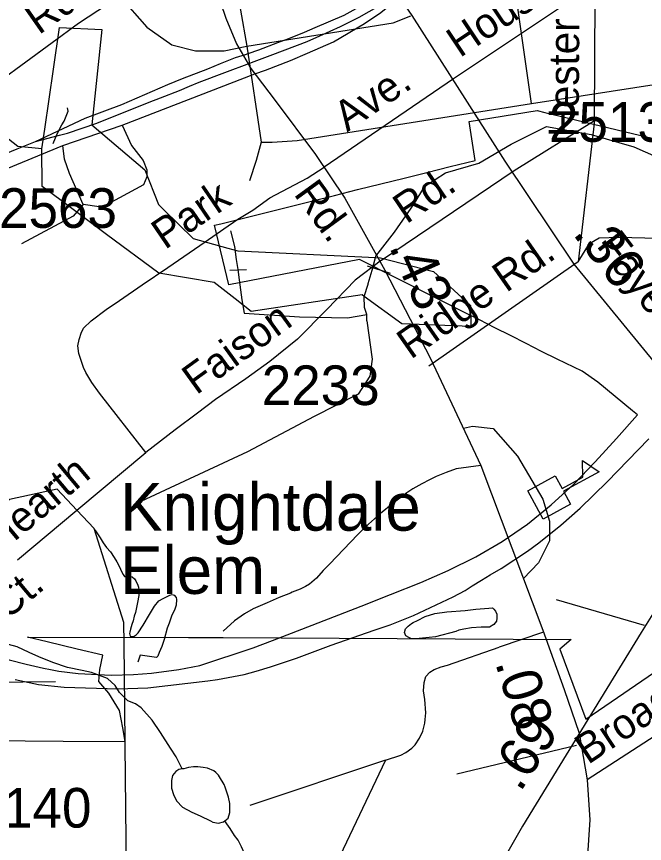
# Model space of a CAD drawing. Extents: x 2169602 to 2449496, y 721995 to 810662.
# Drawn here: x 2393135 to 2395116, y 804152 to 806757 of the extents above; entities that cross this region are included whole.
import ezdxf

# ---------------------------------------------------------------- set-up
doc = ezdxf.new("R2010")
doc.units = 0
doc.layers.add('Default', color=7, linetype='Continuous')

msp = doc.modelspace()

# ---------------------------------------------------------------- linework, layer by layer
at = {"layer": 'Default'}
for p, q in [((2394960.3, 806859.2), (2394514, 806561)), ((2394957.7, 806430), (2394960.3, 806859.2)), ((2393224.2, 806402.5), (2393251.9, 806591.7)), ((2393468.6, 806415.2), (2393887.1, 806576.7)), ((2394514, 806561), (2394105.9, 806283)), ((2394705, 806272.6), (2394957.7, 806430)), ((2394957.7, 806430), (2394906.4, 805984.1)), ((2393215.1, 806340.1), (2393224.2, 806402.5)), ((2393281.6, 806350.5), (2393468.6, 806415.2)), ((2393004, 806236), (2393281.6, 806350.5)), ((2393215.1, 806340.1), (2393194.1, 806342.4)), ((2394286.5, 805989.3), (2394705, 806272.6)), ((2393419.5, 806070.9), (2393271.7, 806180.7)), ((2393602.4, 806146.1), (2393647.5, 806101.8)), ((2393810.6, 806082), (2393823.1, 806032.1)), ((2393823.1, 806032.1), (2393828.1, 805992.1)), ((2394256.6, 805958.1), (2394267.6, 805997.6)), ((2394906.4, 805984.1), (2394436.2, 805655.3)), ((2393860.4, 805959.1), (2393808.5, 805956.8)), ((2394314.6, 805947.6), (2394242.8, 805971)), ((2393838.1, 805927.2), (2393845.5, 805864.8)), ((2394232.2, 805875.3), (2394244.3, 805913.9)), ((2393845.5, 805864.8), (2393853, 805822.4)), ((2393325.8, 805202), (2393543, 805383.7)), ((2393138.5, 805045.4), (2393325.8, 805202)), ((2395115.6, 804837.9), (2394838.2, 804919)), ((2394797.1, 804817.7), (2394658, 804770)), ((2393477, 804581.8), (2393474.8, 804782)), ((2393525.4, 804745.2), (2393517.6, 804723.3)), ((2393478.3, 804461.2), (2393477, 804581.8)), ((2394901, 804460.1), (2394523.8, 804370.3)), ((2394299.3, 804413.9), (2393870.9, 804271.3))]:
    msp.add_line(p, q, dxfattribs=at)
for points in [[(2394336.2, 807024.1), (2394299.1, 807217.6), (2394267.3, 807276), (2394214.3, 807321), (2394153.4, 807342.2), (2394095.1, 807342.2), (2394034.2, 807321), (2393872.6, 807212.3), (2393835.5, 807167.3), (2393819.6, 807122.2), (2393817, 807048), (2393822.3, 806923.4), (2393822.3, 806891.6), (2393862, 806663.6)], [(2391306.5, 806466.6), (2391580.7, 806603.4), (2391671.2, 806615.2), (2391855.2, 806654.1), (2392076.5, 806869.3), (2392429, 807051.7), (2392765.5, 807215.9), (2392830.2, 807238.5), (2392846, 806766.4), (2392896.5, 805383.2), (2392910.2, 804803.1), (2392985.5, 804772.6), (2393006.7, 804764.2), (2393059.2, 804746.1), (2393112.5, 804730.1), (2393166.2, 804716.1), (2393220.5, 804704.1), (2393242.7, 804699.7), (2393269.2, 804694.2), (2393329.5, 804686.7), (2393433.5, 804681.9), (2393504.7, 804684.1)], [(2391306.5, 806466.6), (2391580.7, 806603.4), (2391671.2, 806615.2), (2391855.2, 806654.1), (2392076.5, 806869.3), (2392429, 807051.7), (2392765.5, 807215.9), (2392830.2, 807238.5), (2392846, 806766.4), (2392896.5, 805383.2), (2392910.2, 804803.1), (2392985.5, 804772.6), (2393006.7, 804764.2), (2393059.2, 804746.1), (2393112.5, 804730.1), (2393166.2, 804716.1), (2393220.5, 804704.1), (2393242.7, 804699.7), (2393269.2, 804694.2), (2393329.5, 804686.7), (2393433.5, 804681.9), (2393504.7, 804684.1)], [(2393093.3, 806895.8), (2393292, 806906.4), (2393350.2, 806895.8), (2393408.5, 806869.3), (2393461.5, 806821.6), (2393546.3, 806723.5), (2393625.7, 806667.9), (2393699.9, 806649.3), (2393790, 806649.3), (2393862, 806663.6)], [(2393763.4, 806849), (2393609.6, 806863.6), (2393538.4, 806853.2), (2393452.6, 806816.5), (2393330.7, 806734.8), (2393080.6, 806552.6), (2392895.9, 806390.3), (2392827.9, 806319.1), (2392782.9, 806249), (2392754.9, 806190.9), (2392749.4, 806161.5)], [(2393763.4, 806849), (2393795.3, 806752.1), (2393828.8, 806671.5), (2393865.7, 806608.3)], [(2393194.1, 806342.4), (2393140, 806348.2), (2393065, 806405.5), (2393014.1, 806521.4), (2392863, 806662.2), (2392580.3, 806835.4)], [(2393857.8, 806637.7), (2393866.1, 806640.3), (2393899.9, 806652.6), (2393959.8, 806675.2), (2393993.7, 806687.7), (2394043.5, 806708.1), (2394077.4, 806722.6), (2394168.9, 806761.5), (2394242.6, 806802.2), (2394274.4, 806822.5), (2394287, 806830.3)], [(2394337.2, 806827.1), (2394381.8, 806760.5), (2394675.8, 806301.9), (2394893.5, 805977.3), (2395156.1, 805656.8), (2395577.8, 805133.3), (2395757.8, 804897.7)], [(2394760, 806483.4), (2394709.7, 806829.6)], [(2393871, 806610.3), (2393876.5, 806612.3), (2393944.2, 806637.1), (2394051.9, 806678.3), (2394091.6, 806696.7), (2394157.2, 806725.3), (2394216.2, 806755.3), (2394303.4, 806805.1)], [(2393887.1, 806576.7), (2393920.2, 806587.8), (2393999.8, 806618.6), (2394053.5, 806641.3), (2394135.6, 806677.8), (2394232.6, 806735.2), (2394284.3, 806769.7), (2394311.9, 806792)], [(2393862, 806663.6), (2394323, 806737.9), (2394378.6, 806759.1)], [(2393251.9, 806591.7), (2393271, 806722.8), (2393404.1, 806716.8), (2393373, 806415.6), (2393540.1, 806274.4), (2393582.9, 806165.2), (2393602.4, 806146.1)], [(2393862, 806663.6), (2393907.1, 806361.4)], [(2393195.1, 806363.1), (2393352.2, 806436.9), (2393467.7, 806480.1), (2393613.1, 806543.5), (2393658.9, 806562.2), (2393738.5, 806592.9), (2393778.5, 806609.3), (2393826.3, 806627.9), (2393857.8, 806637.7)], [(2393195.1, 806363.1), (2393270.7, 806383.9), (2393296.6, 806390.2), (2393388.3, 806421.1), (2393553.6, 806486.9), (2393589.5, 806501.4), (2393649.3, 806524), (2393681.2, 806538.3), (2393711.1, 806550.7), (2393792.7, 806581.4), (2393871, 806610.3)], [(2393865.7, 806608.3), (2393871.7, 806598.2), (2393950.7, 806492.4), (2394078.3, 806322.8), (2394170.4, 806184.6), (2394297, 805958.4), (2394441.4, 805679.9), (2394599.4, 805342.7), (2394795.1, 804823.3), (2394862.1, 804636.9), (2394910.2, 804498.7), (2394934.8, 804352.1)], [(2394760, 806483.4), (2395173.3, 806547), (2395215.7, 806568.2), (2395239.5, 806602.7)], [(2393907.1, 806361.4), (2393941.5, 806361.4), (2394021, 806366.7), (2394760, 806483.4)], [(2393250.5, 806357.6), (2393264.1, 806387.6), (2393278, 806415.5), (2393286, 806427.7), (2393298.1, 806459.5), (2393296.1, 806469.6)], [(2393504.7, 804684.1), (2393561.2, 804688.5), (2393647.7, 804699.2), (2393713.2, 804712.5), (2393881.7, 804768.4), (2393943, 804791.1), (2394035.7, 804827), (2394222, 804899.7), (2394315, 804936.2), (2394410.2, 804974.1), (2394497, 805011.7), (2394584, 805054.5), (2394667.2, 805103.2), (2394746.5, 805157.5), (2394821.5, 805218.1), (2394892.7, 805283.7), (2394960.5, 805354.2), (2395027.2, 805427.5), (2395093.7, 805501.8), (2395078.2, 805514.6), (2394969, 805604.6), (2394919, 805639.3), (2394840.5, 805677.4), (2394791.5, 805702.2), (2394742.2, 805726.9), (2394693.2, 805751.7), (2394644, 805776.4), (2394595, 805801.2), (2394546, 805825.9), (2394482, 805858.1), (2394450.7, 805873.9), (2394217, 805991.7), (2393804.5, 805911.5), (2393760, 806099.6), (2393779.5, 806104.4), (2393939.7, 806144.2), (2394065.2, 806175.4), (2394138.2, 806193.6), (2394211.2, 806211.7), (2394284.2, 806229.9), (2394357.5, 806248.1), (2394429.5, 806266), (2394503.5, 806284.4), (2394581.5, 806303.8), (2394562.5, 806426.4), (2394777.5, 806460.8), (2394801.2, 806455.2), (2395078, 806389), (2395162.2, 806368.9)], [(2393504.7, 804684.1), (2393561.2, 804688.5), (2393647.7, 804699.2), (2393713.2, 804712.5), (2393881.7, 804768.4), (2393943, 804791.1), (2394035.7, 804827), (2394222, 804899.7), (2394315, 804936.2), (2394410.2, 804974.1), (2394497, 805011.7), (2394584, 805054.5), (2394667.2, 805103.2), (2394746.5, 805157.5), (2394821.5, 805218.1), (2394892.7, 805283.7), (2394960.5, 805354.2), (2395027.2, 805427.5), (2395093.7, 805501.8), (2395078.2, 805514.6), (2394969, 805604.6), (2394919, 805639.3), (2394840.5, 805677.4), (2394791.5, 805702.2), (2394742.2, 805726.9), (2394693.2, 805751.7), (2394644, 805776.4), (2394595, 805801.2), (2394546, 805825.9), (2394482, 805858.1), (2394450.7, 805873.9), (2394217, 805991.7), (2393804.5, 805911.5), (2393760, 806099.6), (2393779.5, 806104.4), (2393939.7, 806144.2), (2394065.2, 806175.4), (2394138.2, 806193.6), (2394211.2, 806211.7), (2394284.2, 806229.9), (2394357.5, 806248.1), (2394429.5, 806266), (2394503.5, 806284.4), (2394581.5, 806303.8), (2394562.5, 806426.4), (2394777.5, 806460.8), (2394801.2, 806455.2), (2395078, 806389), (2395162.2, 806368.9)], [(2393468.6, 806415.2), (2393498.1, 806350.8), (2393534.6, 806303.8), (2393546.7, 806274.3), (2393546.7, 806251.7), (2393536.3, 806227.4), (2393459.9, 806185.7), (2393421.7, 806164.8), (2393395.6, 806157.9), (2393345.3, 806164.8)], [(2394267.6, 805997.6), (2394268.8, 806002), (2394327, 806077.6), (2394389.3, 806167.5), (2394423, 806222.4), (2394487.9, 806264.8), (2394593.9, 806294.8), (2394694.9, 806354.7), (2394806.7, 806410.4)], [(2394806.7, 806410.4), (2394948.1, 806385), (2395082, 806346.7), (2395235.1, 806279.7), (2395330.7, 806258)], [(2393101.4, 806326), (2393137.3, 806340.5), (2393195.1, 806363.1)], [(2393345.3, 806164.8), (2393302.8, 806263.1), (2393286.9, 806308.1), (2393281.6, 806350.5)], [(2393907.1, 806361.4), (2393891.2, 806303.1), (2393870, 806239.5)], [(2393271.7, 806180.7), (2393216.1, 806222), (2393215.1, 806340.1)], [(2393543, 805383.7), (2393397, 805570.2), (2393372.5, 805603.9), (2393354.2, 805635.7), (2393346.5, 805651.7), (2393331.6, 805695.4), (2393329.3, 805719.4), (2393333.1, 805739.5), (2393333.8, 805743.1), (2393338.9, 805759.6), (2393346.6, 805775.7), (2393370.5, 805798), (2393418, 805834.4), (2393459.8, 805862.9), (2393531.4, 805911.7), (2393612.7, 805966.4), (2393730, 806047.8), (2393789.4, 806088.3), (2393833.2, 806118.8), (2393880.8, 806147.3), (2393934.4, 806186), (2394052.1, 806248.2), (2394105.9, 806283)], [(2393345.3, 806164.8), (2393314, 806128.3), (2393150.8, 806041.4)], [(2393647.5, 806101.8), (2393692, 806058.1), (2393801.5, 806027.8)], [(2393825.1, 805867.5), (2393759.1, 805918.9), (2393584, 805948.8), (2393419.5, 806070.9)], [(2394906.4, 805984.1), (2394942.9, 806042.4), (2394972.5, 806059.9), (2395034.9, 806062.3), (2395158.2, 806058.8), (2395250.3, 806061.2)], [(2393801.5, 806027.8), (2393833.1, 806019.1), (2394267.6, 805997.6)], [(2395760.6, 806023.9), (2395748.8, 805960.7), (2395713.2, 805852.9), (2395636.3, 805689.5), (2395582.9, 805583.8), (2395352.2, 805211), (2395105.8, 804816.2), (2394848.9, 804398.4), (2394730.6, 804205.8), (2394651.6, 804066.5), (2394577.3, 803896.9), (2394556.4, 803803.7), (2394521.4, 803730.4), (2394463.8, 803547.1), (2394402.6, 803367), (2394386.9, 803267.5), (2394385.9, 803183.8), (2394396.8, 803008.9), (2394413.1, 802828.8)], [(2394286.5, 805989.3), (2394203.2, 805926.7), (2394114.1, 805833.9), (2394021.2, 805740.8), (2393934, 805669.8), (2393858.5, 805615.2), (2393763.1, 805550.1), (2393705.7, 805507.5), (2393636.2, 805454.8), (2393543, 805383.7)], [(2393828.1, 805992.1), (2393833.1, 805959.7), (2393838.1, 805927.2)], [(2394267.6, 805997.6), (2394283, 805996.8), (2394450.1, 805954), (2394567, 805846.6), (2394568, 805781), (2394351.1, 805788.7), (2394232.2, 805875.3)], [(2394244.3, 805913.9), (2394244.9, 805915.9), (2394256.6, 805958.1)], [(2394232.2, 805875.3), (2394226, 805879.8), (2393875.9, 805827.9), (2393825.1, 805867.5)], [(2394240.4, 805798.6), (2394240.4, 805818.4), (2394233.1, 805840.1), (2394232.2, 805875.3)], [(2393853, 805822.4), (2394027.5, 805811.2), (2394179, 805807.6), (2394240.4, 805818.4)], [(2394240.4, 805798.6), (2394256.6, 805677.6), (2394249.4, 805623.5), (2394213.3, 805567.5), (2394074.4, 805497.2), (2393863.4, 805385.3), (2393527.5, 805228.6)], [(2394544.6, 805459.7), (2394573, 805466.3), (2394639, 805459.3), (2394715.4, 805372.4), (2394795.3, 805236.9), (2394816.1, 805167.4), (2394816.1, 805104.8), (2394781.4, 805035.3), (2394733.8, 804986.1)], [(2393130.9, 804668), (2393205, 804652.6), (2393285.2, 804643.6), (2393455.3, 804639.3), (2393549.3, 804642.4), (2393738.9, 804664.3), (2393769, 804668.7), (2393852.9, 804683.6), (2393890.7, 804694), (2393936.6, 804708.4), (2394018.4, 804735.2), (2394128, 804776.3), (2394263.5, 804823.7), (2394314.3, 804840.7), (2394386.9, 804869.4), (2394512.4, 804928.4), (2394550.3, 804948.8), (2394571.9, 804963), (2394601.9, 804981.4), (2394629.6, 804997.6), (2394663.5, 805017.9), (2394747, 805072.8), (2394782.7, 805099.3), (2394852, 805154), (2394913.5, 805208.6), (2394998.6, 805291.4), (2395129.2, 805426.9)], [(2394599.4, 805342.7), (2394521.6, 805332.2), (2394490.5, 805320.7), (2394458.5, 805307.7), (2394438.1, 805297.3), (2394414, 805285), (2394384.9, 805269.2), (2394366.4, 805256.6), (2394322.3, 805222.3), (2394283.5, 805190.9), (2394245.4, 805157.3), (2394211.8, 805124.8), (2394122.9, 805031.8), (2394103, 805011.6), (2394081.2, 804987.5), (2394059.4, 804969.1), (2394046.4, 804960.8), (2394030.2, 804952.9), (2394005.2, 804943), (2393999.8, 804940.6), (2393963.9, 804926.3), (2393926, 804909.9), (2393882.2, 804891.4), (2393854.5, 804874.9), (2393822.6, 804852.8), (2393787, 804820.3)], [(2393325.8, 805202), (2393263.1, 805268.2), (2393113.2, 805235.2), (2393055.2, 805183.9), (2392872.1, 805135.3), (2392789.3, 805058.2), (2392732.2, 804957.7)], [(2393474.8, 804782), (2393474.1, 804847.3), (2393380.2, 805144.5), (2393325.8, 805202)], [(2393382.9, 805140.3), (2393399.5, 805114.7), (2393409.1, 805098.7), (2393419.6, 805084.5), (2393431.7, 805070.9), (2393443.6, 805052.9), (2393452, 805039), (2393460, 805022.8), (2393466.1, 805009), (2393472.1, 804999.1), (2393476.2, 804993.2)], [(2393476.2, 804993.2), (2393480.1, 804993), (2393490.1, 804993.1), (2393496.1, 804993), (2393500.2, 804991.2), (2393508, 804985.2), (2393512.1, 804979.3), (2393518.2, 804965.3), (2393520.3, 804959.3), (2393520.7, 804951.2), (2393520.7, 804933.3), (2393516.6, 804911.2), (2393510.8, 804879.3), (2393506.7, 804867.3), (2393503, 804853.3), (2393498.9, 804841.3), (2393494.8, 804827.3), (2393493.2, 804817), (2393491.4, 804813.2), (2393493.2, 804809.3), (2393493.4, 804805.2), (2393498.9, 804803.2), (2393503.2, 804803.3), (2393506.9, 804805.2), (2393513.1, 804809.1), (2393519.2, 804815.5), (2393534.8, 804839.5), (2393554.9, 804873.4), (2393570.7, 804899.8), (2393584.4, 804915.6), (2393598.4, 804923.6), (2393618.5, 804934), (2393626.5, 804936), (2393632.4, 804933.9), (2393638.4, 804926.1), (2393640.4, 804920.1), (2393638.6, 804902.1), (2393634.5, 804890.1), (2393624.4, 804868.1), (2393617, 804845.7), (2393610.9, 804830), (2393601.1, 804793.8), (2393593.7, 804771.8), (2393585.5, 804753.6), (2393581.4, 804741.6), (2393577.3, 804737.8), (2393525.4, 804745.2)], [(2394520.8, 804819.1), (2394457.1, 804802.8), (2394437.2, 804800.6), (2394394.7, 804796.4), (2394387.1, 804796.4), (2394381.2, 804796.4), (2394372.8, 804800.1), (2394362.7, 804806.1), (2394358.8, 804816), (2394362.5, 804828), (2394370.7, 804836.1), (2394380.6, 804844.4), (2394386.7, 804848.3), (2394400.5, 804854.3), (2394424.3, 804866.6), (2394454.4, 804876.6), (2394492.5, 804881), (2394550.6, 804885.2), (2394584.4, 804889.4), (2394624.6, 804893.5), (2394636.7, 804893.7), (2394640.6, 804889.8), (2394646.3, 804883.7), (2394650.2, 804873.8), (2394650.4, 804861.6), (2394648.8, 804851.7), (2394640.6, 804841.6), (2394627.1, 804833.5), (2394600.6, 804833.4), (2394570.7, 804831.5), (2394546.5, 804827), (2394530.5, 804823.3), (2394520.8, 804819.1)], [(2395757.8, 804897.7), (2395520.8, 804733.3), (2395221.5, 804536.4), (2394934.8, 804352.1)], [(2393085.2, 804476.1), (2393163.2, 804475.1), (2393282.4, 804474.4), (2393478.4, 804472.9), (2393470.7, 804516.2), (2393460.7, 804570.3), (2393426.4, 804625.5), (2393395.2, 804662), (2393398.2, 804699.9), (2393407.7, 804744.8), (2393326.7, 804764), (2393231.7, 804786.6), (2393170.4, 804801.1), (2393677.7, 804800.3), (2393786.9, 804800.2), (2394884.2, 804793.8), (2394849.2, 804764), (2394930.4, 804543.2), (2395187.4, 804718.6)], [(2393085.2, 804476.1), (2393163.2, 804475.1), (2393282.4, 804474.4), (2393478.4, 804472.9), (2393470.7, 804516.2), (2393460.7, 804570.3), (2393426.4, 804625.5), (2393395.2, 804662), (2393398.2, 804699.9), (2393407.7, 804744.8), (2393326.7, 804764), (2393231.7, 804786.6), (2393170.4, 804801.1), (2393677.7, 804800.3), (2393786.9, 804800.2), (2394884.2, 804793.8), (2394849.2, 804764), (2394930.4, 804543.2), (2395187.4, 804718.6)], [(2393657.6, 804386.3), (2393639.1, 804424.3), (2393621.3, 804452.2), (2393589.1, 804501.7), (2393562.8, 804539.7), (2393528.6, 804579.4), (2393510.5, 804591.4), (2393486.8, 804601.2), (2393460.5, 804627), (2393446.4, 804649), (2393422, 804671), (2393372.1, 804690.7), (2393342, 804696.5), (2393296.1, 804706.2), (2393249.7, 804721.8), (2393206, 804739.7), (2393175.5, 804753.3), (2393137.8, 804771.1), (2393109.7, 804779)], [(2394299.3, 804413.9), (2394347.3, 804430.3), (2394362.8, 804437.8), (2394382.3, 804451.6), (2394392.9, 804462.8), (2394406.8, 804482.9), (2394416.4, 804505.1), (2394423.1, 804530.1), (2394424.4, 804541.7), (2394425.8, 804563.1), (2394423.5, 804605.1), (2394419.1, 804632.6), (2394419.1, 804633), (2394420.8, 804659.2), (2394426.5, 804677.2), (2394438.4, 804691.2), (2394452.4, 804699.5), (2394474.4, 804707.7), (2394494.3, 804713.8), (2394658, 804770)], [(2393052.6, 804659.5), (2393258.4, 804661.8)], [(2393661.1, 802704.6), (2393543.2, 802871), (2393492.2, 803170.6), (2393478.3, 804461.2)], [(2393792.7, 804223), (2393802.5, 804231.3), (2393808.5, 804249), (2393808.5, 804277), (2393804.2, 804297.2), (2393793.7, 804329.2), (2393790, 804337), (2393775.7, 804361.1), (2393772, 804366.9), (2393763.6, 804374.7), (2393757.4, 804380.9), (2393737.3, 804388.8), (2393723.6, 804390.5), (2393707.4, 804392.5), (2393693.5, 804392.6), (2393677.3, 804390.6), (2393663.5, 804386.2), (2393657.6, 804386.3)], [(2394299.3, 804413.9), (2394103.8, 804003.7), (2394092.1, 803979.6), (2394084.1, 803961.5), (2394074.4, 803937.3), (2394064.9, 803891.3), (2394063.1, 803875.2), (2394063.4, 803847.2), (2394065.5, 803827.3), (2394071.9, 803813.4), (2394082, 803793.4), (2394094.1, 803777.5), (2394110.2, 803769.8), (2394132.4, 803760), (2394158.5, 803756.2), (2394198.3, 803758.6), (2394242.4, 803763.1), (2394924.1, 803883.1)], [(2393657.6, 804386.3), (2393647.3, 804384.2), (2393637.5, 804378.4), (2393627.8, 804366), (2393623.7, 804350), (2393624.1, 804326), (2393630.1, 804306), (2393640.3, 804286.2), (2393658.4, 804266.1), (2393688.5, 804250.6), (2393714.6, 804238.5), (2393746.8, 804222.7), (2393754.6, 804218.7), (2393772.6, 804215.1), (2393788.6, 804219.2), (2393792.7, 804223)], [(2394934.8, 804352.1), (2394943.7, 804226.5), (2394935.3, 804098.7), (2394914.4, 803899.8), (2394910.2, 803765.7), (2394922.8, 803642.2), (2394984.5, 803397.1), (2395120.5, 802965.7), (2395188.6, 802802.4), (2395278.5, 802664.1), (2395475.3, 802385.6), (2395617.6, 802205.5), (2395737.4, 802067.3)], [(2393940.3, 803870.1), (2393920.2, 803921.8), (2393904.2, 803953.9), (2393895.8, 803979.9), (2393885.6, 804023.6), (2393877.4, 804055.7), (2393865.5, 804093.6), (2393854.8, 804119.5), (2393845, 804141.3), (2393834.7, 804161.5), (2393822.8, 804177.1), (2393808.7, 804199.1), (2393798.2, 804213.2), (2393792.7, 804223)]]:
    msp.add_lwpolyline(points, dxfattribs=at)
msp.add_lwpolyline([(2394748, 805263.1), (2394833.9, 805310.1), (2394856, 805269.7), (2394921.8, 805305.7), (2394920.6, 805358.6), (2394973.3, 805322.9), (2394860.6, 805261.3), (2394882.6, 805220.9), (2394796.7, 805173.9)], close=True, dxfattribs=at)

# ---------------------------------------------------------------- texts
for s, height, rotation, p in [('Rd.', 95, 35.0144, (2393205.7, 806698)), ('House', 95, 33.7464, (2394533.4, 806625.9)), ('Hester', 95, 89.6466, (2394908.1, 806376.8)), ('Ave.', 95, 34.2664, (2394178.3, 806391.9)), ('Rd.', 95, 34.0897, (2394365, 806101.9)), ('Rd.', 95, 306.0301, (2394007.6, 806198)), ('Park', 95, 34.3277, (2393603.6, 806021.1)), ('.36', 125, 308.176, (2394887, 806072.5)), ('Fayetteville', 95, 307.5253, (2394962.1, 806034.9)), ('Ridge Rd.', 95, 34.9594, (2394378.6, 805675.1)), ('.43', 125, 294.1459, (2394309.1, 806032.8)), ('Faison', 95, 35.8938, (2393702.5, 805563.1)), ('Open Hearth', 95, 39.9058, (2392817, 804840.7)), ('Ct.', 95, 39.9058, (2393104.6, 804853.1)), ('Broadway', 95, 33.5817, (2394937.5, 804398.5)), ('.08', 125, 286.8953, (2394644.2, 804721.2)), ('.69', 125, 57.2819, (2394723.8, 804310.4))]:
    msp.add_text(s, height=height, rotation=rotation, dxfattribs=at).set_placement(p)
for s, height, p in [('2513', 125, (2394814.8, 806362.4)), ('2563', 125, (2393080.4, 806091.3)), ('2233', 125, (2393908.8, 805532.9)), ('Knightdale', 150, (2393462.3, 805137.2)), ('Elem.', 150, (2393462.3, 804938)), ('4140', 125, (2393000, 804201.5))]:
    msp.add_text(s, height=height, dxfattribs=at).set_placement(p)

doc.saveas('drawing.dxf')
